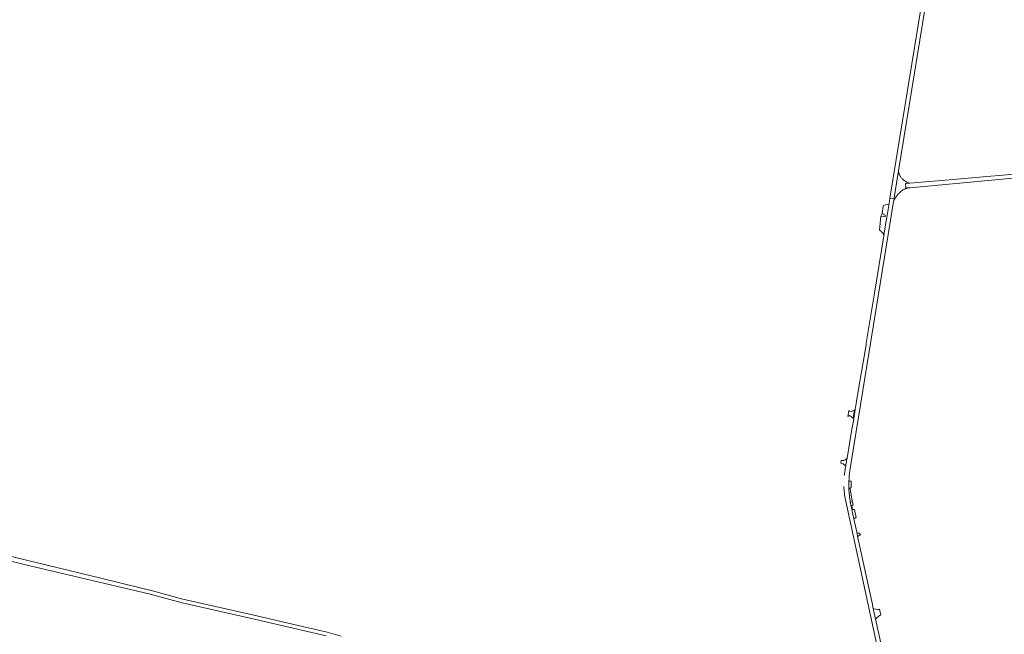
# Model space of a CAD drawing. Header units: metres. Extents: x 166325 to 190320, y 381923 to 404576.
# Tile 570 of 656: x 172664 to 173423, y 394117 to 394592. Entities that reach past the tile are written whole.
import ezdxf

# ---------------------------------------------------------------- set-up
doc = ezdxf.new("R2010")
doc.units = ezdxf.units.M
for name, color, linetype, lineweight in [('B-WE-VH-VERHARDING_ASFALT-GV', 8, 'Continuous', 18), ('B-WE-VH-VERHARDING_BETONSTRAATSTEEN-GV', 8, 'Continuous', 18), ('B-WE-VH-VERHARDING_FUNDERING_ZAND-GV', 8, 'Continuous', 18), ('B-WE-VH-VERHARDING_HALFVERHARDING-GV', 8, 'Continuous', 18), ('B-WE-VH-VERHARDING_STRAATBAKSTEEN-GV', 8, 'Continuous', 18), ('X-XX-AL-TEKENBLAD-T50', 4, 'Continuous', 50)]:
    doc.layers.add(name, color=color, linetype=linetype, lineweight=lineweight)
doc.styles.add('NLCS-ISO-M500-T50', font='NLCS-ISO.ttf', dxfattribs={"height": 2.5})

msp = doc.modelspace()

# ---------------------------------------------------------------- linework, layer by layer
at = {"layer": 'B-WE-VH-VERHARDING_ASFALT-GV', "flags": 128}
for points in [[(173341.151, 394475.063), (173361.553, 394601.031), (173373.957, 394676.437), (173370.809, 394676.994), (173369.655, 394669.907), (173358.472, 394601.622), (173334.481, 394453.989), (173337.671, 394453.471), (173337.768, 394453.965), (173340.674, 394472.119), (173341.048, 394474.431)], [(173337.671, 394453.471), (173337.331, 394451.432), (173337.556, 394452.03), (173337.807, 394452.619), (173338.083, 394453.197), (173338.385, 394453.762), (173338.711, 394454.313), (173339.059, 394454.849), (173339.479, 394455.503), (173339.93, 394456.138), (173340.412, 394456.752), (173340.922, 394457.342), (173341.459, 394457.906), (173342.021, 394458.442), (173342.597, 394458.951), (173343.2, 394459.43), (173343.828, 394459.877), (173344.478, 394460.291), (173345.149, 394460.669), (173345.836, 394461.011), (173346.194, 394461.174), (173346.555, 394461.329), (173346.919, 394461.476), (173347.286, 394461.615), (173347.657, 394461.746), (173348.029, 394461.869), (173346.613, 394461.739), (173346.423, 394465.253), (173347.023, 394465.273), (173349.721, 394465.501), (173348.983, 394465.742), (173348.257, 394466.026), (173347.547, 394466.352), (173346.855, 394466.72), (173346.187, 394467.127), (173345.544, 394467.572), (173344.929, 394468.051), (173344.347, 394468.562), (173343.964, 394468.937), (173343.598, 394469.329), (173343.249, 394469.739), (173342.919, 394470.164), (173342.608, 394470.604), (173342.318, 394471.057), (173342.049, 394471.522), (173341.802, 394471.996), (173341.641, 394472.362), (173341.495, 394472.735), (173341.365, 394473.115), (173341.251, 394473.5), (173341.154, 394473.889), (173341.073, 394474.282), (173341.048, 394474.431), (173340.674, 394472.119), (173337.768, 394453.965)]]:
    msp.add_lwpolyline(points, close=True, dxfattribs=at)
for points in [[(173434.115, 394472.921), (173421.862, 394471.839), (173409.151, 394470.653), (173392.122, 394469.091), (173349.721, 394465.501), (173347.023, 394465.273), (173346.423, 394465.253), (173346.613, 394461.739), (173348.029, 394461.869), (173349.576, 394462.01), (173349.891, 394462.039), (173434.812, 394469.811)], [(173303.669, 394243.857), (173331.753, 394418.001), (173337.078, 394449.917), (173337.331, 394451.432), (173337.671, 394453.471), (173334.481, 394453.989), (173333.832, 394449.995), (173332.041, 394438.999), (173331.928, 394438.306), (173330.066, 394426.882), (173329.735, 394424.853), (173322.273, 394379.075), (173316.235, 394342.04), (173316.039, 394340.836), (173314.563, 394331.78), (173310.345, 394306.613), (173308.497, 394295.584), (173307.716, 394290.921), (173306.525, 394283.812), (173304.663, 394272.704), (173304.393, 394271.095), (173303.312, 394264.642), (173301.413, 394253.312), (173301.261, 394252.407), (173301.054, 394251.17), (173300.728, 394249.223), (173300.587, 394248.384), (173300.422, 394247.402), (173299.718, 394243.197)], [(173300.239, 394221.148), (173325.746, 394103.496), (173331.455, 394077.162), (173341.233, 394032.061), (173341.266, 394031.976), (173341.455, 394032.145), (173346.482, 394034.667), (173343.093, 394039.941), (173339.835, 394054.712), (173338.932, 394058.806), (173338.847, 394059.191), (173336.34, 394070.554), (173336.318, 394070.655), (173335.101, 394076.17), (173334.982, 394076.712), (173323.371, 394129.352)], [(173323.371, 394129.352), (173323.195, 394130.149), (173322.097, 394135.127), (173321.654, 394137.135), (173320.94, 394140.371), (173309.574, 394193.088), (173309.085, 394195.36), (173306.679, 394206.518), (173305.106, 394213.813), (173304.582, 394216.243), (173304.363, 394217.258)]]:
    msp.add_lwpolyline(points, dxfattribs=at)
at = {"layer": 'B-WE-VH-VERHARDING_ASFALT-GV'}
for points in [[(173299.718, 394243.197, 0.0138474), (173299.274, 394240.021)], [(173302.819, 394235.576, -0.0289865), (173303.669, 394243.857)], [(173302.798, 394229.731, -0.0203596), (173302.819, 394235.576)], [(173298.947, 394231.513, 0.0447798), (173300.239, 394221.148)], [(173303.943, 394219.357, -0.0363449), (173302.798, 394229.731)]]:
    msp.add_lwpolyline(points, format="xyb", dxfattribs=at)
at = {"layer": 'B-WE-VH-VERHARDING_BETONSTRAATSTEEN-GV', "flags": 128}
for points in [[(173326.53, 394429.348), (173326.718, 394429.24), (173327.31, 394428.84), (173327.854, 394428.377), (173328.342, 394427.856), (173328.769, 394427.283), (173329.129, 394426.667), (173329.418, 394426.014), (173329.574, 394425.549), (173329.735, 394424.853), (173330.066, 394426.882), (173331.928, 394438.306), (173332.041, 394438.999), (173333.832, 394449.995)], [(173333.193, 394449.179), (173330.949, 394448.94), (173329.483, 394448.38), (173329.269, 394447.763), (173328.451, 394442.198), (173330.778, 394440.949), (173330.842, 394439.461), (173327.537, 394440.081), (173326.53, 394429.348)], [(173302.798, 394229.731), (173303.316, 394230.014), (173303.773, 394230.263), (173304.069, 394230.425), (173304.674, 394230.755), (173304.619, 394235.586), (173303.322, 394235.579), (173302.819, 394235.576)], [(173303.865, 394229.67), (173303.773, 394230.263), (173303.316, 394230.014), (173302.798, 394229.731)], [(173303.943, 394219.357), (173304.435, 394219.448), (173305.396, 394219.625), (173305.29, 394220.335), (173303.865, 394229.67)], [(173304.582, 394216.243), (173305.038, 394216.499), (173305.966, 394217.02), (173306.127, 394217.11), (173305.533, 394219.65), (173305.396, 394219.625), (173304.435, 394219.448), (173303.943, 394219.357)], [(173304.363, 394217.258), (173304.582, 394216.243)]]:
    msp.add_lwpolyline(points, dxfattribs=at)
for points in [[(173327.537, 394440.081), (173330.842, 394439.461), (173330.778, 394440.949), (173328.451, 394442.198)], [(173301.951, 394285.582), (173302.856, 394286.134), (173303.868, 394285.982), (173304.558, 394285.513), (173305.19, 394285.011), (173305.698, 394284.586), (173306.086, 394284.223), (173307.158, 394290.62), (173306.81, 394290.431), (173305.987, 394290.023), (173305.338, 394289.721), (173304.769, 394289.508), (173303.478, 394289.631), (173302.986, 394289.948), (173302.758, 394290.259)], [(173305.62, 394213.804), (173305.071, 394216.348), (173305.038, 394216.499), (173304.582, 394216.243), (173305.106, 394213.813)], [(173326.481, 394136.929), (173325.616, 394136.756), (173325.237, 394136.68), (173322.181, 394137.068), (173321.654, 394137.135), (173322.097, 394135.127), (173323.195, 394130.149), (173323.371, 394129.352), (173323.802, 394129.715), (173326.448, 394131.942), (173327.551, 394132.226)]]:
    msp.add_lwpolyline(points, close=True, dxfattribs=at)
at = {"layer": 'B-WE-VH-VERHARDING_BETONSTRAATSTEEN-GV'}
msp.add_lwpolyline([(173303.943, 394219.357, 0.0076042), (173304.363, 394217.258)], format="xyb", dxfattribs=at)
at = {"layer": 'B-WE-VH-VERHARDING_FUNDERING_ZAND-GV', "flags": 128}
for points in [[(172609.657, 394185.435), (172670.479, 394170.604), (172764.161, 394148.469), (172788.855, 394141.777), (172842.439, 394129.588), (172899.836, 394116.314)], [(172911.559, 394116.117), (172904.222, 394118.191), (172900.582, 394119.22), (172887.468, 394122.253), (172886.126, 394122.563), (172843.109, 394132.512), (172789.529, 394144.701), (172765.98, 394151.107), (172716.816, 394163.108), (172645.42, 394180.389)]]:
    msp.add_lwpolyline(points, dxfattribs=at)
at = {"layer": 'B-WE-VH-VERHARDING_HALFVERHARDING-GV', "flags": 128}
msp.add_lwpolyline([(173301.413, 394253.312), (173300.833, 394252.817), (173300.682, 394252.688), (173299.946, 394252.071), (173299.528, 394251.857), (173298.871, 394251.522), (173296.922, 394251.659), (173296.681, 394250.101), (173296.666, 394250.001), (173296.561, 394249.427), (173297.535, 394249.242), (173298.332, 394249.091), (173298.43, 394249.073), (173298.967, 394248.622), (173299.978, 394247.774), (173300.422, 394247.402), (173300.587, 394248.384), (173300.728, 394249.223), (173301.054, 394251.17), (173301.261, 394252.407)], close=True, dxfattribs=at)
at = {"layer": 'B-WE-VH-VERHARDING_STRAATBAKSTEEN-GV', "flags": 128}
for points in [[(173308.425, 394207.743), (173307.203, 394213.774), (173307.054, 394213.777), (173306.567, 394213.786), (173305.62, 394213.804), (173305.106, 394213.813), (173306.679, 394206.518), (173307.123, 394206.83), (173308.098, 394207.514)], [(173309.586, 394195.407), (173309.085, 394195.36), (173309.574, 394193.088), (173310.035, 394193.323), (173311.103, 394193.866), (173311.535, 394194.086), (173311.64, 394194.14), (173311.366, 394195.576), (173310.905, 394195.532)]]:
    msp.add_lwpolyline(points, close=True, dxfattribs=at)

# ---------------------------------------------------------------- next in the draw order: texts
at = {"layer": 'X-XX-AL-TEKENBLAD-T50', "insert": (172920.96, 393553.731), "char_height": 180, "attachment_point": 7, "rotation": 53.244321, "style": 'NLCS-ISO-M500-T50', "bg_fill": 3, "box_fill_scale": 1, "bg_fill_color": 256, "bg_fill_transparency": 0}
msp.add_mtext('N615', dxfattribs=at)

doc.saveas('drawing.dxf')
